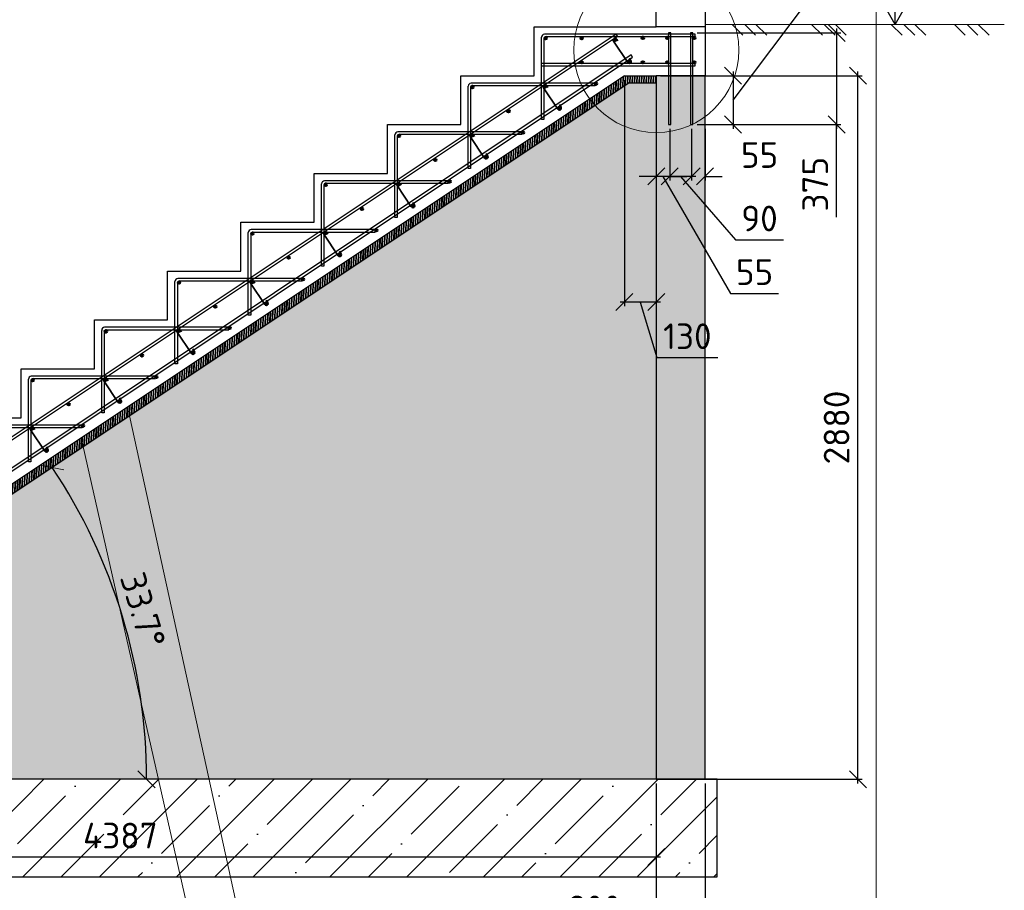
# Model space of a CAD drawing. Header units: millimetres. Extents: x 125896 to 2572636, y -120305 to 130347.
# Tile 263 of 320: x 409405 to 417465, y 54781 to 61908. Entities that reach past the tile are written whole.
import ezdxf

# ---------------------------------------------------------------- set-up
doc = ezdxf.new("R2010")
doc.units = ezdxf.units.MM
doc.linetypes.add('CENTER', pattern=[2, 1.25, -0.25, 0.25, -0.25])
doc.linetypes.add('CENTER2', pattern=[28.575, 19.05, -3.175, 3.175, -3.175])
for name, color, linetype, lineweight in [('Арматура', 152, 'Continuous', 40), ('ОСИ', 7, 'CENTER', 15), ('Основная 0.35', 200, 'Continuous', 35), ('Столовая Двери и окна', 7, 'Continuous', 15)]:
    doc.layers.add(name, color=color, linetype=linetype, lineweight=lineweight)
doc.layers.add('ФВ-2', color=7, linetype='Continuous')
doc.styles.get("Standard").update_dxf_attribs({"font": 'isocpeur.ttf'})
doc.dimstyles.new('Осевые', dxfattribs={"dimscale": 0.7, "dimtxt": 450, "dimasz": 400, "dimexe": 100, "dimexo": 100, "dimgap": 100, "dimtad": 1, "dimdec": 0, "dimzin": 0, "dimdsep": 46, "dimtxsty": 'Standard', "dimblk": 'OBLIQUE', "dimcen": 9, "dimdle": 100, "dimazin": 0, "dimtm": 1e-09, "dimtfac": 1, "dimtdec": 0, "dimtofl": 0, "dimtmove": 0, "dimatfit": 3, "dimfxl": 1, "dimtolj": 1, "dimtzin": 0, "dimarcsym": 0})

# ---------------------------------------------------------------- blocks, each defined once
blk = doc.blocks.new('_OBLIQUE')
at = {"color": 0, "linetype": 'ByBlock'}
blk.add_line((-0.5, -0.5), (0.5, 0.5), dxfattribs=at)
blk = doc.blocks.new('*D777')
at = {"layer": 'Defpoints', "color": 0, "linetype": 'ByBlock', "lineweight": 20, "ltscale": 13, "transparency": 16777216}
for p in [(398015.9, 55689.8), (415015.9, 55689.8), (415015.9, 54090.9)]:
    blk.add_point(p, dxfattribs=at)
at = {"layer": 'ОСИ', "color": 0, "linetype": 'ByBlock', "lineweight": -2, "ltscale": 13, "transparency": 16777216}
for p, q in [((398015.9, 55654.8), (398015.9, 54055.9)), ((415015.9, 55654.8), (415015.9, 54055.9)), ((397980.9, 54090.9), (415050.9, 54090.9))]:
    blk.add_line(p, q, dxfattribs=at)
at = {"layer": 'ОСИ', "color": 0, "linetype": 'ByBlock', "lineweight": -2, "ltscale": 13, "transparency": 16777216, "xscale": 140, "yscale": 140, "zscale": 140, "rotation": 180}
blk.add_blockref('_OBLIQUE', (398015.9, 54090.9), dxfattribs=at)
at = {"layer": 'ОСИ', "color": 0, "linetype": 'ByBlock', "lineweight": -2, "ltscale": 13, "transparency": 16777216, "xscale": 140, "yscale": 140, "zscale": 140}
blk.add_blockref('_OBLIQUE', (415015.9, 54090.9), dxfattribs=at)
at = {"layer": 'ОСИ', "color": 0, "linetype": 'ByBlock', "ltscale": 13, "transparency": 16777216, "insert": (406515.9, 54265.9), "char_height": 210, "attachment_point": 5}
blk.add_mtext('\\A1;8500', dxfattribs=at)
blk = doc.blocks.new('*D778')
at = {"layer": 'Defpoints', "color": 0, "linetype": 'ByBlock', "lineweight": 20, "ltscale": 13, "transparency": 16777216}
for p in [(414615.9, 55689.8), (415015.9, 55689.8), (414615.9, 54457.7)]:
    blk.add_point(p, dxfattribs=at)
at = {"layer": 'ОСИ', "color": 0, "linetype": 'ByBlock', "lineweight": -2, "ltscale": 13, "transparency": 16777216}
for p, q in [((414615.9, 55654.8), (414615.9, 54422.7)), ((415015.9, 55654.8), (415015.9, 54422.7)), ((413842.2, 54457.7), (414615.9, 54457.7)), ((415050.9, 54457.7), (414580.9, 54457.7))]:
    blk.add_line(p, q, dxfattribs=at)
at = {"layer": 'ОСИ', "color": 0, "linetype": 'ByBlock', "lineweight": -2, "ltscale": 13, "transparency": 16777216, "xscale": 140, "yscale": 140, "zscale": 140, "rotation": 180}
blk.add_blockref('_OBLIQUE', (414615.9, 54457.7), dxfattribs=at)
at = {"layer": 'ОСИ', "color": 0, "linetype": 'ByBlock', "lineweight": -2, "ltscale": 13, "transparency": 16777216, "xscale": 140, "yscale": 140, "zscale": 140}
blk.add_blockref('_OBLIQUE', (415015.9, 54457.7), dxfattribs=at)
at = {"layer": 'ОСИ', "color": 0, "linetype": 'ByBlock', "ltscale": 13, "transparency": 16777216, "insert": (414111.7, 54632.7), "char_height": 210, "attachment_point": 5}
blk.add_mtext('\\A1;200', dxfattribs=at)
blk = doc.blocks.new('*D782')
at = {"layer": 'Defpoints', "color": 0, "linetype": 'ByBlock', "lineweight": 20, "ltscale": 13, "transparency": 16777216}
for p in [(414725.9, 61049.8), (414905.4, 61049.8), (414725.9, 60625.4)]:
    blk.add_point(p, dxfattribs=at)
at = {"layer": 'ОСИ', "color": 0, "linetype": 'ByBlock', "lineweight": -2, "ltscale": 13, "transparency": 16777216}
for p, q in [((414725.9, 61014.8), (414725.9, 60590.4)), ((414905.4, 61014.8), (414905.4, 60590.4)), ((414940.4, 60625.4), (414690.9, 60625.4)), ((414815.6, 60625.4), (415265.2, 60105.6)), ((415265.2, 60105.6), (415657.2, 60105.6))]:
    blk.add_line(p, q, dxfattribs=at)
at = {"layer": 'ОСИ', "color": 0, "linetype": 'ByBlock', "lineweight": -2, "ltscale": 13, "transparency": 16777216, "xscale": 140, "yscale": 140, "zscale": 140, "rotation": 180}
blk.add_blockref('_OBLIQUE', (414725.9, 60625.4), dxfattribs=at)
at = {"layer": 'ОСИ', "color": 0, "linetype": 'ByBlock', "lineweight": -2, "ltscale": 13, "transparency": 16777216, "xscale": 140, "yscale": 140, "zscale": 140}
blk.add_blockref('_OBLIQUE', (414905.4, 60625.4), dxfattribs=at)
at = {"layer": 'ОСИ', "color": 0, "linetype": 'ByBlock', "ltscale": 13, "transparency": 16777216, "insert": (415461.2, 60280.6), "char_height": 210, "attachment_point": 5}
blk.add_mtext('\\A1;90', dxfattribs=at)
blk = doc.blocks.new('*D772')
at = {"layer": 'Defpoints', "color": 0, "linetype": 'ByBlock', "lineweight": 20, "ltscale": 13, "transparency": 16777216}
for p in [(414905.4, 61049.8), (415015.9, 61049.8), (415015.9, 60625.4)]:
    blk.add_point(p, dxfattribs=at)
at = {"layer": 'ОСИ', "color": 0, "linetype": 'ByBlock', "lineweight": -2, "ltscale": 13, "transparency": 16777216}
for p, q in [((414905.4, 61014.8), (414905.4, 60590.4)), ((415015.9, 61014.8), (415015.9, 60590.4)), ((414905.4, 60625.4), (414765.4, 60625.4)), ((415015.9, 60625.4), (415155.9, 60625.4))]:
    blk.add_line(p, q, dxfattribs=at)
at = {"layer": 'ОСИ', "color": 0, "linetype": 'ByBlock', "lineweight": -2, "ltscale": 13, "transparency": 16777216, "xscale": 140, "yscale": 140, "zscale": 140}
blk.add_blockref('_OBLIQUE', (414905.4, 60625.4), dxfattribs=at)
at = {"layer": 'ОСИ', "color": 0, "linetype": 'ByBlock', "lineweight": -2, "ltscale": 13, "transparency": 16777216, "xscale": 140, "yscale": 140, "zscale": 140, "rotation": 180}
blk.add_blockref('_OBLIQUE', (415015.9, 60625.4), dxfattribs=at)
at = {"layer": 'ОСИ', "color": 0, "linetype": 'ByBlock', "ltscale": 13, "transparency": 16777216, "insert": (415461.6, 60800.4), "char_height": 210, "attachment_point": 5}
blk.add_mtext('\\A1;55', dxfattribs=at)
blk = doc.blocks.new('*D773')
at = {"layer": 'Defpoints', "color": 0, "linetype": 'ByBlock', "lineweight": 20, "ltscale": 13, "transparency": 16777216}
for p in [(414615.9, 61299.8), (414725.9, 61049.8), (414615.9, 60625.4)]:
    blk.add_point(p, dxfattribs=at)
at = {"layer": 'ОСИ', "color": 0, "linetype": 'ByBlock', "lineweight": -2, "ltscale": 13, "transparency": 16777216}
for p, q in [((414615.9, 61264.8), (414615.9, 60590.4)), ((414725.9, 61014.8), (414725.9, 60590.4)), ((414615.9, 60625.4), (414475.9, 60625.4)), ((414725.9, 60625.4), (414615.9, 60625.4)), ((414670.9, 60625.4), (415224.8, 59666.8)), ((414725.9, 60625.4), (414865.9, 60625.4)), ((415224.8, 59666.8), (415616.8, 59666.8))]:
    blk.add_line(p, q, dxfattribs=at)
at = {"layer": 'ОСИ', "color": 0, "linetype": 'ByBlock', "lineweight": -2, "ltscale": 13, "transparency": 16777216, "xscale": 140, "yscale": 140, "zscale": 140}
blk.add_blockref('_OBLIQUE', (414615.9, 60625.4), dxfattribs=at)
at = {"layer": 'ОСИ', "color": 0, "linetype": 'ByBlock', "lineweight": -2, "ltscale": 13, "transparency": 16777216, "xscale": 140, "yscale": 140, "zscale": 140, "rotation": 180}
blk.add_blockref('_OBLIQUE', (414725.9, 60625.4), dxfattribs=at)
at = {"layer": 'ОСИ', "color": 0, "linetype": 'ByBlock', "ltscale": 13, "transparency": 16777216, "insert": (415420.8, 59841.8), "char_height": 210, "attachment_point": 5}
blk.add_mtext('\\A1;55', dxfattribs=at)
blk = doc.blocks.new('*D783')
at = {"layer": 'Defpoints', "color": 0, "linetype": 'ByBlock', "lineweight": 20, "ltscale": 13, "transparency": 16777216}
for p in [(405841.1, 55689.8, -360), (414615.9, 55689.8, -360), (414615.9, 55053.6)]:
    blk.add_point(p, dxfattribs=at)
at = {"layer": 'ОСИ', "color": 0, "linetype": 'ByBlock', "lineweight": -2, "ltscale": 13, "transparency": 16777216}
for p, q in [((405841.1, 55654.8), (405841.1, 55018.6)), ((414615.9, 55654.8), (414615.9, 55018.6)), ((405806.1, 55053.6), (414650.9, 55053.6))]:
    blk.add_line(p, q, dxfattribs=at)
at = {"layer": 'ОСИ', "color": 0, "linetype": 'ByBlock', "lineweight": -2, "ltscale": 13, "transparency": 16777216, "xscale": 140, "yscale": 140, "zscale": 140, "rotation": 180}
blk.add_blockref('_OBLIQUE', (405841.1, 55053.6), dxfattribs=at)
at = {"layer": 'ОСИ', "color": 0, "linetype": 'ByBlock', "lineweight": -2, "ltscale": 13, "transparency": 16777216, "xscale": 140, "yscale": 140, "zscale": 140}
blk.add_blockref('_OBLIQUE', (414615.9, 55053.6), dxfattribs=at)
at = {"layer": 'ОСИ', "color": 0, "linetype": 'ByBlock', "ltscale": 13, "transparency": 16777216, "insert": (410228.5, 55228.6), "char_height": 210, "attachment_point": 5}
blk.add_mtext('\\A1;4387', dxfattribs=at)
blk = doc.blocks.new('*D771')
at = {"layer": 'Defpoints', "color": 0, "linetype": 'ByBlock', "lineweight": 20, "ltscale": 13, "transparency": 16777216}
for p in [(414615.9, 61449.8), (416267.2, 61449.8), (414615.9, 55689.2)]:
    blk.add_point(p, dxfattribs=at)
at = {"layer": 'ОСИ', "color": 0, "linetype": 'ByBlock', "lineweight": -2, "ltscale": 13, "transparency": 16777216}
for p, q in [((414650.9, 61449.8), (416302.2, 61449.8)), ((416267.2, 55654.2), (416267.2, 61484.8)), ((414650.9, 55689.2), (416302.2, 55689.2))]:
    blk.add_line(p, q, dxfattribs=at)
at = {"layer": 'ОСИ', "color": 0, "linetype": 'ByBlock', "lineweight": -2, "ltscale": 13, "transparency": 16777216, "xscale": 140, "yscale": 140, "zscale": 140}
for p, rotation in [((416267.2, 61449.8), 90), ((416267.2, 55689.2), 270)]:
    blk.add_blockref('_OBLIQUE', p, dxfattribs=dict(at, rotation=rotation))
at = {"layer": 'ОСИ', "color": 0, "linetype": 'ByBlock', "ltscale": 13, "transparency": 16777216, "insert": (416092.2, 58569.5), "char_height": 210, "attachment_point": 5, "rotation": 90}
blk.add_mtext('\\A1;2880', dxfattribs=at)
blk = doc.blocks.new('*D784')
at = {"layer": 'Defpoints', "color": 0, "linetype": 'ByBlock', "lineweight": 20, "ltscale": 13, "transparency": 16777216}
for p in [(414354.9, 61449.2, -468), (414615.9, 61449.8), (414354.9, 59596.6)]:
    blk.add_point(p, dxfattribs=at)
at = {"layer": 'ОСИ', "color": 0, "linetype": 'ByBlock', "lineweight": -2, "ltscale": 13, "transparency": 16777216}
for p, q in [((414354.9, 61414.2), (414354.9, 59561.6)), ((414615.9, 61414.8), (414615.9, 59561.6)), ((414650.9, 59596.6), (414319.9, 59596.6)), ((414485.4, 59596.6), (414621.9, 59141.6)), ((414621.9, 59141.6), (415118.9, 59141.6))]:
    blk.add_line(p, q, dxfattribs=at)
at = {"layer": 'ОСИ', "color": 0, "linetype": 'ByBlock', "lineweight": -2, "ltscale": 13, "transparency": 16777216, "xscale": 140, "yscale": 140, "zscale": 140, "rotation": 180}
blk.add_blockref('_OBLIQUE', (414354.9, 59596.6), dxfattribs=at)
at = {"layer": 'ОСИ', "color": 0, "linetype": 'ByBlock', "lineweight": -2, "ltscale": 13, "transparency": 16777216, "xscale": 140, "yscale": 140, "zscale": 140}
blk.add_blockref('_OBLIQUE', (414615.9, 59596.6), dxfattribs=at)
at = {"layer": 'ОСИ', "color": 0, "linetype": 'ByBlock', "ltscale": 13, "transparency": 16777216, "insert": (414870.4, 59316.6), "char_height": 210, "attachment_point": 5}
blk.add_mtext('\\A1;130', dxfattribs=at)
blk = doc.blocks.new('*D785')
at = {"layer": 'Defpoints', "color": 0, "linetype": 'ByBlock', "lineweight": 20, "ltscale": 13, "transparency": 16777216}
for p in [(414394.4, 61392, -360), (410355.1, 56586.1), (405715.9, 55689.8, -360), (405841.1, 55689.8, -360), (414615.9, 55689.8, -360)]:
    blk.add_point(p, dxfattribs=at)
at = {"layer": 'ОСИ', "color": 0, "linetype": 'ByBlock', "lineweight": -2, "ltscale": 13, "transparency": 16777216}
blk.add_arc((405841.1, 55689.8), 4602.1, 0, 33.69007, dxfattribs=at)
at = {"layer": 'ОСИ', "color": 0, "linetype": 'ByBlock', "lineweight": -2, "ltscale": 13, "transparency": 16777216, "xscale": 140, "yscale": 140, "zscale": 140}
for p, rotation in [((409670.3, 58242.6), 123.6900675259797), ((410443.2, 55689.8), 270.0000000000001)]:
    blk.add_blockref('_OBLIQUE', p, dxfattribs=dict(at, rotation=rotation))
at = {"layer": 'ОСИ', "color": 0, "linetype": 'ByBlock', "ltscale": 13, "transparency": 16777216, "insert": (410413.3, 57074.2), "char_height": 210, "attachment_point": 5, "rotation": 286.84503}
blk.add_mtext('\\A1;33.7°', dxfattribs=at)
blk = doc.blocks.new('*D786')
at = {"layer": 'Defpoints', "color": 0, "linetype": 'ByBlock', "lineweight": 20, "ltscale": 13, "transparency": 16777216}
for p in [(414915.4, 61799.8), (414915.4, 61049.8), (416092.3, 61049.8)]:
    blk.add_point(p, dxfattribs=at)
at = {"layer": 'ОСИ', "color": 0, "linetype": 'ByBlock', "lineweight": -2, "ltscale": 13, "transparency": 16777216}
for p, q in [((416092.3, 61834.8), (416092.3, 61014.8)), ((414950.4, 61799.8), (416127.3, 61799.8)), ((414950.4, 61049.8), (416127.3, 61049.8)), ((416092.3, 60292.2), (416092.3, 61049.8))]:
    blk.add_line(p, q, dxfattribs=at)
at = {"layer": 'ОСИ', "color": 0, "linetype": 'ByBlock', "lineweight": -2, "ltscale": 13, "transparency": 16777216, "xscale": 140, "yscale": 140, "zscale": 140}
for p, rotation in [((416092.3, 61799.8), 90), ((416092.3, 61049.8), 270)]:
    blk.add_blockref('_OBLIQUE', p, dxfattribs=dict(at, rotation=rotation))
at = {"layer": 'ОСИ', "color": 0, "linetype": 'ByBlock', "ltscale": 13, "transparency": 16777216, "insert": (415917.3, 60561.7), "char_height": 210, "attachment_point": 5, "rotation": 90}
blk.add_mtext('\\A1;375', dxfattribs=at)
blk = doc.blocks.new('*D787')
at = {"layer": 'Defpoints', "color": 0, "linetype": 'ByBlock', "lineweight": 20, "ltscale": 13, "transparency": 16777216}
for p in [(415015.9, 61449.8), (415015.9, 61049.8), (415244.5, 61049.8)]:
    blk.add_point(p, dxfattribs=at)
at = {"layer": 'ОСИ', "color": 0, "linetype": 'ByBlock', "lineweight": -2, "ltscale": 13, "transparency": 16777216}
for p, q in [((416065.7, 62338.8), (416065.7, 62877.8)), ((415244.5, 61249.8), (416065.7, 62338.8)), ((415050.9, 61449.8), (415279.5, 61449.8)), ((415244.5, 61484.8), (415244.5, 61014.8)), ((415050.9, 61049.8), (415279.5, 61049.8))]:
    blk.add_line(p, q, dxfattribs=at)
at = {"layer": 'ОСИ', "color": 0, "linetype": 'ByBlock', "lineweight": -2, "ltscale": 13, "transparency": 16777216, "xscale": 140, "yscale": 140, "zscale": 140}
for p, rotation in [((415244.5, 61449.8), 90), ((415244.5, 61049.8), 270)]:
    blk.add_blockref('_OBLIQUE', p, dxfattribs=dict(at, rotation=rotation))
at = {"layer": 'ОСИ', "color": 0, "linetype": 'ByBlock', "ltscale": 13, "transparency": 16777216, "insert": (415890.7, 62608.3), "char_height": 210, "attachment_point": 5, "rotation": 90}
blk.add_mtext('\\A1;200', dxfattribs=at)
blk = doc.blocks.new('*D770')
at = {"layer": 'Defpoints', "color": 0, "linetype": 'ByBlock', "lineweight": 20, "ltscale": 13, "transparency": 16777216}
for p in [(415015.9, 55689.8), (409615.9, 54090.9), (415015.9, 53373.8)]:
    blk.add_point(p, dxfattribs=at)
at = {"layer": 'ОСИ', "color": 0, "linetype": 'ByBlock', "lineweight": -2, "ltscale": 13, "transparency": 16777216}
for p, q in [((415015.9, 55654.8), (415015.9, 53338.8)), ((409615.9, 54055.9), (409615.9, 53338.8)), ((409580.9, 53373.8), (415050.9, 53373.8))]:
    blk.add_line(p, q, dxfattribs=at)
at = {"layer": 'ОСИ', "color": 0, "linetype": 'ByBlock', "lineweight": -2, "ltscale": 13, "transparency": 16777216, "xscale": 140, "yscale": 140, "zscale": 140, "rotation": 180}
blk.add_blockref('_OBLIQUE', (409615.9, 53373.8), dxfattribs=at)
at = {"layer": 'ОСИ', "color": 0, "linetype": 'ByBlock', "lineweight": -2, "ltscale": 13, "transparency": 16777216, "xscale": 140, "yscale": 140, "zscale": 140}
blk.add_blockref('_OBLIQUE', (415015.9, 53373.8), dxfattribs=at)
at = {"layer": 'ОСИ', "color": 0, "linetype": 'ByBlock', "ltscale": 13, "transparency": 16777216, "insert": (410310.1, 53548.8), "char_height": 210, "attachment_point": 5}
blk.add_mtext('\\A1;2700', dxfattribs=at)

msp = doc.modelspace()

# ---------------------------------------------------------------- hatches: boundary and pattern name
at = {"layer": 'Арматура'}
h = msp.add_hatch(color=256, dxfattribs=at)
edge = h.paths.add_edge_path()
edge.add_arc((413709.9, 61755.8), 10, 0, 360)
h = msp.add_hatch(color=256, dxfattribs=at)
edge = h.paths.add_edge_path()
edge.add_arc((414006.3, 61755.8), 10, 0, 360)
h = msp.add_hatch(color=256, dxfattribs=at)
edge = h.paths.add_edge_path()
edge.add_arc((414279.1, 61741.2), 10, 0, 360)
h = msp.add_hatch(color=256, dxfattribs=at)
edge = h.paths.add_edge_path()
edge.add_arc((414506.3, 61759.4), 10, 0, 360)
h = msp.add_hatch(color=256, dxfattribs=at)
edge = h.paths.add_edge_path()
edge.add_arc((414706.3, 61759.4), 10, 0, 360)
h = msp.add_hatch(color=256, dxfattribs=at)
edge = h.paths.add_edge_path()
edge.add_arc((414926.3, 61759.4), 10, 0, 360)
h = msp.add_hatch(color=256, dxfattribs=at)
edge = h.paths.add_edge_path()
edge.add_arc((414006.3, 61559.4), 10, 0, 360)
h = msp.add_hatch(color=256, dxfattribs=at)
edge = h.paths.add_edge_path()
edge.add_arc((414396.3, 61565.3), 10, 0, 360)
h = msp.add_hatch(color=256, dxfattribs=at)
edge = h.paths.add_edge_path()
edge.add_arc((414506.3, 61559.4), 10, 0, 360)
h = msp.add_hatch(color=256, dxfattribs=at)
edge = h.paths.add_edge_path()
edge.add_arc((414706.3, 61559.4), 10, 0, 360)
h = msp.add_hatch(color=256, dxfattribs=at)
edge = h.paths.add_edge_path()
edge.add_arc((414926.3, 61559.4), 10, 0, 360)
h = msp.add_hatch(color=256, dxfattribs=at)
edge = h.paths.add_edge_path()
edge.add_arc((413109.9, 61355.8), 10, 0, 360)
h = msp.add_hatch(color=256, dxfattribs=at)
edge = h.paths.add_edge_path()
edge.add_arc((413706.3, 61359.4), 10, 0, 360)
h = msp.add_hatch(color=256, dxfattribs=at)
edge = h.paths.add_edge_path()
edge.add_arc((414123.6, 61383.5), 10, 0, 360)
h = msp.add_hatch(color=256, dxfattribs=at)
edge = h.paths.add_edge_path()
edge.add_arc((413823.6, 61183.5), 10, 0, 360)
h = msp.add_hatch(color=256, dxfattribs=at)
edge = h.paths.add_edge_path()
edge.add_arc((413406.3, 61159.4), 10, 0, 360)
h = msp.add_hatch(color=256, dxfattribs=at)
edge = h.paths.add_edge_path()
edge.add_arc((412509.9, 60955.8), 10, 0, 360)
h = msp.add_hatch(color=256, dxfattribs=at)
edge = h.paths.add_edge_path()
edge.add_arc((413106.3, 60959.4), 10, 0, 360)
h = msp.add_hatch(color=256, dxfattribs=at)
edge = h.paths.add_edge_path()
edge.add_arc((413523.6, 60983.5), 10, 0, 360)
h = msp.add_hatch(color=256, dxfattribs=at)
edge = h.paths.add_edge_path()
edge.add_arc((413223.6, 60783.5), 10, 0, 360)
h = msp.add_hatch(color=256, dxfattribs=at)
edge = h.paths.add_edge_path()
edge.add_arc((412806.3, 60759.4), 10, 0, 360)
h = msp.add_hatch(color=256, dxfattribs=at)
edge = h.paths.add_edge_path()
edge.add_arc((411909.9, 60555.8), 10, 0, 360)
h = msp.add_hatch(color=256, dxfattribs=at)
edge = h.paths.add_edge_path()
edge.add_arc((412506.3, 60559.4), 10, 0, 360)
h = msp.add_hatch(color=256, dxfattribs=at)
edge = h.paths.add_edge_path()
edge.add_arc((412923.6, 60583.5), 10, 0, 360)
h = msp.add_hatch(color=256, dxfattribs=at)
edge = h.paths.add_edge_path()
edge.add_arc((412623.6, 60383.5), 10, 0, 360)
h = msp.add_hatch(color=256, dxfattribs=at)
edge = h.paths.add_edge_path()
edge.add_arc((412206.3, 60359.4), 10, 0, 360)
h = msp.add_hatch(color=256, dxfattribs=at)
edge = h.paths.add_edge_path()
edge.add_arc((411309.9, 60155.8), 10, 0, 360)
h = msp.add_hatch(color=256, dxfattribs=at)
edge = h.paths.add_edge_path()
edge.add_arc((411906.3, 60159.4), 10, 0, 360)
h = msp.add_hatch(color=256, dxfattribs=at)
edge = h.paths.add_edge_path()
edge.add_arc((412323.6, 60183.5), 10, 0, 360)
h = msp.add_hatch(color=256, dxfattribs=at)
edge = h.paths.add_edge_path()
edge.add_arc((412023.6, 59983.5), 10, 0, 360)
h = msp.add_hatch(color=256, dxfattribs=at)
edge = h.paths.add_edge_path()
edge.add_arc((411606.3, 59959.4), 10, 0, 360)
h = msp.add_hatch(color=256, dxfattribs=at)
edge = h.paths.add_edge_path()
edge.add_arc((410709.9, 59755.8), 10, 0, 360)
h = msp.add_hatch(color=256, dxfattribs=at)
edge = h.paths.add_edge_path()
edge.add_arc((411306.3, 59759.4), 10, 0, 360)
h = msp.add_hatch(color=256, dxfattribs=at)
edge = h.paths.add_edge_path()
edge.add_arc((411723.6, 59783.5), 10, 0, 360)
h = msp.add_hatch(color=256, dxfattribs=at)
edge = h.paths.add_edge_path()
edge.add_arc((411006.3, 59559.4), 10, 0, 360)
h = msp.add_hatch(color=256, dxfattribs=at)
edge = h.paths.add_edge_path()
edge.add_arc((411423.6, 59583.5), 10, 0, 360)
h = msp.add_hatch(color=256, dxfattribs=at)
edge = h.paths.add_edge_path()
edge.add_arc((410109.9, 59355.8), 10, 0, 360)
h = msp.add_hatch(color=256, dxfattribs=at)
edge = h.paths.add_edge_path()
edge.add_arc((410706.3, 59359.4), 10, 0, 360)
h = msp.add_hatch(color=256, dxfattribs=at)
edge = h.paths.add_edge_path()
edge.add_arc((411123.6, 59383.5), 10, 0, 360)
h = msp.add_hatch(color=256, dxfattribs=at)
edge = h.paths.add_edge_path()
edge.add_arc((410406.3, 59159.4), 10, 0, 360)
h = msp.add_hatch(color=256, dxfattribs=at)
edge = h.paths.add_edge_path()
edge.add_arc((410823.6, 59183.5), 10, 0, 360)
h = msp.add_hatch(color=256, dxfattribs=at)
edge = h.paths.add_edge_path()
edge.add_arc((409509.9, 58955.8), 10, 0, 360)
h = msp.add_hatch(color=256, dxfattribs=at)
edge = h.paths.add_edge_path()
edge.add_arc((410106.3, 58959.4), 10, 0, 360)
h = msp.add_hatch(color=256, dxfattribs=at)
edge = h.paths.add_edge_path()
edge.add_arc((410523.6, 58983.5), 10, 0, 360)
h = msp.add_hatch(color=256, dxfattribs=at)
edge = h.paths.add_edge_path()
edge.add_arc((409806.3, 58759.4), 10, 0, 360)
h = msp.add_hatch(color=256, dxfattribs=at)
edge = h.paths.add_edge_path()
edge.add_arc((410223.6, 58783.5), 10, 0, 360)
h = msp.add_hatch(color=256, dxfattribs=at)
edge = h.paths.add_edge_path()
edge.add_arc((409506.3, 58559.4), 10, 0, 360)
h = msp.add_hatch(color=256, dxfattribs=at)
edge = h.paths.add_edge_path()
edge.add_arc((409923.6, 58583.5), 10, 0, 360)
h = msp.add_hatch(color=256, dxfattribs=at)
edge = h.paths.add_edge_path()
edge.add_arc((409623.6, 58383.5), 10, 0, 360)
at = {"layer": 'Столовая Двери и окна', "lineweight": 25, "transparency": 33554648}
h = msp.add_hatch(dxfattribs=at)
h.set_pattern_fill('ANSI35', color=256, scale=20, angle=90)
h.paths.add_polyline_path([(398415.9, 62089.8), (398015.9, 62089.8), (398015.9, 55689.8), (398415.9, 55689.8)])
h.paths.add_polyline_path([(415015.9, 61449.8), (414615.9, 61449.8), (414615.9, 55689.8), (415015.9, 55689.8)])
at = {"layer": 'Столовая Двери и окна', "lineweight": 25, "true_color": 0xc7c8ca, "transparency": 33554648}
h = msp.add_hatch(dxfattribs=at)
h.set_pattern_fill('ANSI35', color=9, scale=70)
h.paths.add_polyline_path([(397915.9, 54889.8), (415115.9, 54889.8), (415115.9, 55689.8), (397915.9, 55689.8)])
at = {"layer": 'ФВ-2', "lineweight": 20, "true_color": 0x000000}
h = msp.add_hatch(dxfattribs=at)
h.set_pattern_fill('ANSI32', color=18, scale=2, angle=43)
h.set_pattern_definition([(88, (20931.84, -51476.895), (-19.03839525, 0.6648354), []), (88, (20938.408, -51470.77), (-19.03839525, 0.6648354), [])])
h.paths.add_polyline_path([(414615.9, 61392), (414615.9, 61449.8), (414355.9, 61449.8), (405715.9, 55689.8), (405841.1, 55689.8), (414394.4, 61392)])
h = msp.add_hatch(dxfattribs=at)
h.set_pattern_fill('AR-CONC', color=18, scale=2)
h.set_pattern_definition([(50, (19319.1, -51476.9), (364.36934, -31.87817), [38.1, -419.1]), (355, (19319.1, -51476.9), (-70.48684, 382.1137), [30.48, -335.28117]), (100.45144, (19349.45, -51479.55), (293.8825, 350.2355), [32.38002, -356.1805]), (46.1842, (19319.1, -51375.3), (542.1581, -84.08466), [57.15, -628.65]), (96.63556, (19364.27, -51382.3), (474.8083, 494.85225), [48.57005, -534.2712]), (351.18415, (19319.1, -51375.3), (474.8083, 494.85225), [45.7199, -502.9195]), (21, (19369.9, -51400.7), (303.22878, -204.5304), [38.1, -419.1]), (326, (19369.9, -51400.7), (123.60406, 368.37593), [30.48, -335.28]), (71.451445, (19395.15, -51417.74), (426.83284, 163.84554), [32.38002, -356.17988]), (37.5, (19319.09, -51476.9), (6.177207, 169.110078), [0, -331.216, 0, -340.36, 0, -336.55]), (7.5, (19319.09, -51476.9), (133.639325, 200.36115), [0, -194.056, 0, -323.596, 0, -128.27]), (327.5, (19205.8, -51476.9), (271.18119, -11.45749), [0, -127, 0, -396.24, 0, -525.78]), (317.5, (19155, -51476.9), (296.25836, 50.85298), [0, -165.1, 0, -263.144, 0, -373.38])])
edge = h.paths.add_edge_path()
edge.add_line((405841.1, 55689.8), (414394.4, 61392))
edge.add_line((414394.4, 61392), (414615.9, 61392))
edge.add_line((414615.9, 61392), (414615.9, 55689.8))
edge.add_line((414615.9, 55689.8), (405715.9, 55689.8))

# ---------------------------------------------------------------- linework, layer by layer
at = {"layer": 'Арматура'}
for centre in [(413709.9, 61755.8, 360), (414006.3, 61755.8, 360), (414279.1, 61741.2, 360), (414506.3, 61759.4, 360), (414706.3, 61759.4, 360), (414926.3, 61759.4, 360), (414006.3, 61559.4, 360), (414396.3, 61565.3, 398.4), (414506.3, 61559.4, 360), (414706.3, 61559.4, 360), (414926.3, 61559.4, 360), (413109.9, 61355.8, 360), (413706.3, 61359.4, 360), (414123.6, 61383.5, 398.4), (413823.6, 61183.5, 398.4), (413406.3, 61159.4, 360), (412509.9, 60955.8, 360), (413106.3, 60959.4, 360), (413523.6, 60983.5, 398.4), (413223.6, 60783.5, 398.4), (412806.3, 60759.4, 360), (411909.9, 60555.8, 360), (412506.3, 60559.4, 360), (412923.6, 60583.5, 398.4), (412623.6, 60383.5, 398.4), (412206.3, 60359.4, 360), (411309.9, 60155.8, 360), (411906.3, 60159.4, 360), (412323.6, 60183.5, 398.4), (412023.6, 59983.5, 398.4), (411606.3, 59959.4, 360), (410709.9, 59755.8, 360), (411306.3, 59759.4, 360), (411723.6, 59783.5, 398.4), (411006.3, 59559.4, 360), (411423.6, 59583.5, 398.4), (410109.9, 59355.8, 360), (410706.3, 59359.4, 360), (411123.6, 59383.5, 398.4), (410406.3, 59159.4, 360), (410823.6, 59183.5, 398.4), (409509.9, 58955.8, 360), (410106.3, 58959.4, 360), (410523.6, 58983.5, 398.4), (409806.3, 58759.4, 360), (410223.6, 58783.5, 398.4), (409506.3, 58559.4, 360), (409923.6, 58583.5, 398.4), (409623.6, 58383.5, 398.4)]:
    msp.add_circle(centre, 10, dxfattribs=at)
at = {"layer": 'ОСИ', "color": 16, "linetype": 'CENTER2', "lineweight": 15, "ltscale": 0.2, "transparency": 33554687}
msp.add_line((416415.9, 62583.8, 360), (416415.9, 52000.8, 360), dxfattribs=at)
at = {"layer": 'Основная 0.35'}
for p, q in [((414291.7, 61749.2, 360), (414301.2, 61734.2, 360)), ((414383.6, 61557.3, 398.4), (414266.4, 61733.2, 360)), ((414408.9, 61573.4, 398.4), (414395.6, 61594.4, 398.4)), ((413810.9, 61175.5, 398.4), (413693.7, 61351.3, 360)), ((413719, 61367.4, 360), (413728.5, 61352.4, 360)), ((413836.2, 61191.6, 398.4), (413822.9, 61212.6, 398.4)), ((413210.9, 60775.5, 398.4), (413093.7, 60951.3, 360)), ((413119, 60967.4, 360), (413128.5, 60952.4, 360)), ((413236.2, 60791.6, 398.4), (413222.9, 60812.6, 398.4)), ((412610.9, 60375.5, 398.4), (412493.7, 60551.3, 360)), ((412519, 60567.4, 360), (412528.5, 60552.4, 360)), ((412636.2, 60391.6, 398.4), (412622.9, 60412.6, 398.4)), ((412010.9, 59975.5, 398.4), (411893.7, 60151.3, 360)), ((411919, 60167.4, 360), (411928.5, 60152.4, 360)), ((412036.2, 59991.6, 398.4), (412022.9, 60012.6, 398.4)), ((411410.9, 59575.5, 398.4), (411293.7, 59751.3, 360)), ((411319, 59767.4, 360), (411328.5, 59752.4, 360)), ((411436.2, 59591.6, 398.4), (411422.9, 59612.6, 398.4)), ((410810.9, 59175.5, 398.4), (410693.7, 59351.3, 360)), ((410719, 59367.4, 360), (410728.5, 59352.4, 360)), ((410836.2, 59191.6, 398.4), (410822.9, 59212.6, 398.4)), ((410210.9, 58775.5, 398.4), (410093.7, 58951.3, 360)), ((410119, 58967.4, 360), (410128.5, 58952.4, 360)), ((410236.2, 58791.6, 398.4), (410222.9, 58812.6, 398.4)), ((409610.9, 58375.5, 398.4), (409493.7, 58551.3, 360)), ((409519, 58567.4, 360), (409528.5, 58552.4, 360)), ((409636.2, 58391.6, 398.4), (409622.9, 58412.6, 398.4))]:
    msp.add_line(p, q, dxfattribs=at)
for centre, start, end in [((414279.1, 61741.2, 360), 32.40892, 212.40892), ((414396.3, 61565.3, 398.4), 212.40892, 32.40892), ((413706.3, 61359.4, 360), 32.40892, 212.40892), ((413823.6, 61183.5, 398.4), 212.40892, 32.40892), ((413106.3, 60959.4, 360), 32.40892, 212.40892), ((413223.6, 60783.5, 398.4), 212.40892, 32.40892), ((412506.3, 60559.4, 360), 32.40892, 212.40892), ((412623.6, 60383.5, 398.4), 212.40892, 32.40892), ((411906.3, 60159.4, 360), 32.40892, 212.40892), ((412023.6, 59983.5, 398.4), 212.40892, 32.40892), ((411306.3, 59759.4, 360), 32.40892, 212.40892), ((411423.6, 59583.5, 398.4), 212.40892, 32.40892), ((410706.3, 59359.4, 360), 32.40892, 212.40892), ((410823.6, 59183.5, 398.4), 212.40892, 32.40892), ((410106.3, 58959.4, 360), 32.40892, 212.40892), ((410223.6, 58783.5, 398.4), 212.40892, 32.40892), ((409506.3, 58559.4, 360), 32.40892, 212.40892), ((409623.6, 58383.5, 398.4), 212.40892, 32.40892)]:
    msp.add_arc(centre, 15, start, end, dxfattribs=at)
at = {"layer": 'Столовая Двери и окна', "color": 18, "lineweight": 25, "true_color": 0x000000}
for q in [(416572.4, 62274.5, 360), (416484.7, 62020.7, 360), (416660.2, 62020.7, 360)]:
    msp.add_line((416572.4, 61869.8, 360), q, dxfattribs=at)
at = {"layer": 'Столовая Двери и окна', "color": 18, "lineweight": 20, "true_color": 0x000000}
for p, q in [((415015.9, 61869.8, 360), (417465.4, 61869.8, 360)), ((415236.9, 61869.8, 360), (415325.7, 61781.1, 360)), ((415340.5, 61869.8, 360), (415429.3, 61781.1, 360)), ((415431.4, 61869.8, 360), (415520.2, 61781.1, 360)), ((415888, 61869.8, 360), (415976.8, 61781.1, 360)), ((415991.6, 61869.8, 360), (416080.4, 61781.1, 360)), ((416082.6, 61869.8, 360), (416171.4, 61781.1, 360)), ((416539.2, 61869.8, 360), (416628, 61781.1, 360)), ((416642.8, 61869.8, 360), (416731.6, 61781.1, 360)), ((416733.7, 61869.8, 360), (416822.5, 61781.1, 360)), ((417056.7, 61869.8, 360), (417145.5, 61781.1, 360)), ((417160.3, 61869.8, 360), (417249.1, 61781.1, 360)), ((417251.3, 61869.8, 360), (417340.1, 61781.1, 360)), ((411391, 53698.5), (410304.6, 58665.5)), ((411159.3, 52963.8), (409907.9, 58484.6))]:
    msp.add_line(p, q, dxfattribs=at)
at = {"layer": 'Столовая Двери и окна', "color": 18, "lineweight": 30, "true_color": 0x000000}
for p, q in [((415015.9, 61849.8, 360), (415015.9, 61449.8, 360)), ((414355.9, 61449.8, -108), (405715.9, 55689.8)), ((414355.9, 61449.8, -108), (414615.9, 61449.8, 360)), ((414394.4, 61392, -295.5), (405841.1, 55689.8, -188.6)), ((414394.4, 61392, -295.5), (414615.9, 61392))]:
    msp.add_line(p, q, dxfattribs=at)
at = {"layer": 'Столовая Двери и окна', "color": 18, "lineweight": 30, "true_color": 0x000000, "elevation": 360}
for points in [[(415015.9, 61849.8), (414615.9, 61849.8), (414615.9, 62089.8), (415015.9, 62089.8)], [(415015.9, 61449.8), (414615.9, 61449.8), (414615.9, 55689.8), (415015.9, 55689.8)]]:
    msp.add_lwpolyline(points, close=True, dxfattribs=at)
msp.add_lwpolyline([(408815.9, 58649.8), (409415.9, 58649.8), (409415.9, 59049.8), (410015.9, 59049.8), (410015.9, 59449.8), (410615.9, 59449.8), (410615.9, 59849.8), (411215.9, 59849.8), (411215.9, 60249.8), (411815.9, 60249.8), (411815.9, 60649.8), (412415.9, 60649.8), (412415.9, 61049.8), (413015.9, 61049.8), (413015.9, 61449.8), (413615.9, 61449.8), (413615.9, 61849.8), (414215.9, 61849.8), (414215.9, 61849.8), (414615.9, 61849.8)], dxfattribs=at)
at = {"layer": 'Столовая Двери и окна', "color": 146, "lineweight": 30, "true_color": 0x105689, "elevation": -38.4}
msp.add_lwpolyline([(414297.7, 61773.2), (414286.6, 61789.9), (405263.9, 55774.7), (405275, 55758.1)], close=True, dxfattribs=at)
at = {"layer": 'Столовая Двери и окна', "color": 146, "lineweight": 30, "true_color": 0x105689, "elevation": 360}
for points in [[(413695.9, 61753.1), (413695.9, 61089.8), (413675.9, 61089.8), (413675.9, 61764.9)], [(413713.7, 61769.8), (414935.9, 61769.8), (414935.9, 61789.8), (413699.9, 61789.8), (413699.9, 61789.8), (413699.9, 61789.8)], [(413675.9, 61529.4), (414934.9, 61529.4), (414934.9, 61549.4), (413675.9, 61549.4), (413675.9, 61549.4), (413675.9, 61549.4)], [(413095.9, 61353.1), (413095.9, 60689.8), (413075.9, 60689.8), (413075.9, 61364.9)], [(413113.7, 61369.8), (414115.9, 61369.8), (414115.9, 61389.8), (413099.9, 61389.8), (413099.9, 61389.8), (413099.9, 61389.8)], [(412495.9, 60953.1), (412495.9, 60289.8), (412475.9, 60289.8), (412475.9, 60964.9)], [(412513.7, 60969.8), (413515.9, 60969.8), (413515.9, 60989.8), (412499.9, 60989.8), (412499.9, 60989.8), (412499.9, 60989.8)], [(411895.9, 60553.1), (411895.9, 59889.8), (411875.9, 59889.8), (411875.9, 60564.9)], [(411913.7, 60569.8), (412915.9, 60569.8), (412915.9, 60589.8), (411899.9, 60589.8), (411899.9, 60589.8), (411899.9, 60589.8)], [(411295.9, 60153.1), (411295.9, 59489.8), (411275.9, 59489.8), (411275.9, 60164.9)], [(411313.7, 60169.8), (412315.9, 60169.8), (412315.9, 60189.8), (411299.9, 60189.8), (411299.9, 60189.8), (411299.9, 60189.8)], [(410695.9, 59753.1), (410695.9, 59089.8), (410675.9, 59089.8), (410675.9, 59764.9)], [(410713.7, 59769.8), (411715.9, 59769.8), (411715.9, 59789.8), (410699.9, 59789.8), (410699.9, 59789.8), (410699.9, 59789.8)], [(410095.9, 59353.1), (410095.9, 58689.8), (410075.9, 58689.8), (410075.9, 59364.9)], [(410113.7, 59369.8), (411115.9, 59369.8), (411115.9, 59389.8), (410099.9, 59389.8), (410099.9, 59389.8), (410099.9, 59389.8)], [(409495.9, 58953.1), (409495.9, 58289.8), (409475.9, 58289.8), (409475.9, 58964.9)], [(409513.7, 58969.8), (410515.9, 58969.8), (410515.9, 58989.8), (409499.9, 58989.8), (409499.9, 58989.8), (409499.9, 58989.8)], [(408913.7, 58569.8), (409915.9, 58569.8), (409915.9, 58589.8), (408899.9, 58589.8), (408899.9, 58589.8), (408899.9, 58589.8)]]:
    msp.add_lwpolyline(points, dxfattribs=at)
at = {"layer": 'Столовая Двери и окна', "color": 5, "lineweight": 30}
for points, elevation in [([(414735.9, 61799.8), (414715.9, 61799.8), (414715.9, 61049.8), (414735.9, 61049.8)], 360), ([(414915.4, 61799.8), (414895.4, 61799.8), (414895.4, 61049.8), (414915.4, 61049.8)], 360), ([(397915.9, 54889.8), (415115.9, 54889.8), (415115.9, 55689.8), (397915.9, 55689.8)], -360)]:
    msp.add_lwpolyline(points, close=True, dxfattribs=dict(at, elevation=elevation))
at = {"layer": 'Столовая Двери и окна', "color": 146, "lineweight": 30, "true_color": 0x105689}
msp.add_lwpolyline([(414422.7, 61602.6), (414411.6, 61619.2), (405655.1, 55781.5), (405666.2, 55764.9)], close=True, dxfattribs=at)
at = {"layer": 'Столовая Двери и окна', "color": 18, "lineweight": 20, "true_color": 0x000000}
msp.add_lwpolyline([(414615.9, 61392), (414615.9, 61449.8), (414355.9, 61449.8), (405715.9, 55689.8), (405841.1, 55689.8), (414394.4, 61392), (414615.9, 61392)], close=True, dxfattribs=at)
msp.add_lwpolyline([(405841.1, 55689.8), (414394.4, 61392), (414615.9, 61392), (414615.9, 55689.8), (405715.9, 55689.8)], dxfattribs=at)
msp.add_circle((414615.9, 61659.4, 360), 675.9, dxfattribs=at)
at = {"layer": 'Столовая Двери и окна', "color": 146, "lineweight": 30, "true_color": 0x105689}
for centre, radius, start, end in [((413703.3, 61762.5, 360), 27.5, 97.03929, 175.07833), ((413714.3, 61751.4, 360), 18.5, 86.19482, 184.74031), ((413103.3, 61362.5, 360), 27.5, 97.03929, 175.07833), ((413114.3, 61351.4, 360), 18.5, 86.19482, 184.74031), ((412503.3, 60962.5, 360), 27.5, 97.03929, 175.07833), ((412514.3, 60951.4, 360), 18.5, 86.19482, 184.74031), ((411903.3, 60562.5, 360), 27.5, 97.03929, 175.07833), ((411914.3, 60551.4, 360), 18.5, 86.19482, 184.74031), ((411303.3, 60162.5, 360), 27.5, 97.03929, 175.07833), ((411314.3, 60151.4, 360), 18.5, 86.19482, 184.74031), ((410703.3, 59762.5, 360), 27.5, 97.03929, 175.07833), ((410714.3, 59751.4, 360), 18.5, 86.19482, 184.74031), ((410103.3, 59362.5, 360), 27.5, 97.03929, 175.07833), ((410114.3, 59351.4, 360), 18.5, 86.19482, 184.74031), ((409503.3, 58962.5, 360), 27.5, 97.03929, 175.07833), ((409514.3, 58951.4, 360), 18.5, 86.19482, 184.74031)]:
    msp.add_arc(centre, radius, start, end, dxfattribs=at)

# ---------------------------------------------------------------- dimensions: what is measured, and where the dimension line sits
at = {"layer": 'ОСИ', "linetype": 'ByBlock', "ltscale": 13}
for base, p1, p2, picture, middle in [((415244.5, 61049.8, 360), (415015.9, 61449.8, 360), (415015.9, 61049.8, 360), '*D787', (416065.7, 62408.8, 360)), ((416092.3, 61049.8, 360), (414915.4, 61799.8, 360), (414915.4, 61049.8, 360), '*D786', (416037, 60561.7, 360))]:
    dim = msp.add_linear_dim(base=base, p1=p1, p2=p2, angle=90, dimstyle='Осевые', override={"dimtxt": 300, "dimasz": 200, "dimexe": 50, "dimexo": 50, "dimlfac": 0.5, "dimdle": 50, "dimtmove": 1}, dxfattribs=at)
    dim.commit()
    dim.dimension.update_dxf_attribs({"geometry": picture, "text_midpoint": middle, "dimtype": 160})
dim = msp.add_linear_dim(base=(416267.2, 61449.8, 360), p1=(414615.9, 55689.2, 360), p2=(414615.9, 61449.8, 360), angle=90, dimstyle='Осевые', override={"dimtxt": 300, "dimasz": 200, "dimexe": 50, "dimexo": 50, "dimlfac": 0.5, "dimdle": 50, "dimtmove": 1}, dxfattribs=at)
dim.commit()
dim.dimension.update_dxf_attribs({"geometry": '*D771', "text_midpoint": (416092.2, 58569.5, 360)})
for base, p1, p2, picture, middle in [((414354.9365, 59596.6202, 360), (414615.871, 61449.8472, 360), (414354.9365, 61449.2242, -107.9883), '*D784', (414691.9037, 59316.6202, 360)), ((415015.9, 54090.9, 360), (398015.9, 55689.8, 360), (415015.9, 55689.8, 360), '*D777', (406515.9, 54265.9, 360)), ((414615.9, 55053.6, 360), (405841.1, 55689.8), (414615.9, 55689.8), '*D783', (410228.5, 55228.6, 360))]:
    dim = msp.add_linear_dim(base=base, p1=p1, p2=p2, dimstyle='Осевые', override={"dimtxt": 300, "dimasz": 200, "dimexe": 50, "dimexo": 50, "dimlfac": 0.5, "dimdle": 50, "dimtmove": 1}, dxfattribs=at)
    dim.commit()
    dim.dimension.update_dxf_attribs({"geometry": picture, "text_midpoint": middle})
dim = msp.add_angular_dim_2l(base=(410355.1, 56586.1), line1=((405841.1, 55689.8), (414394.4, 61392)), line2=((414615.9, 55689.8), (405715.9, 55689.8)), dimstyle='Осевые', override={"dimtxt": 300, "dimasz": 200, "dimexe": 50, "dimexo": 50, "dimlfac": 0.5, "dimdle": 50, "dimadec": 1, "dimtmove": 1}, dxfattribs=at)
dim.commit()
dim.dimension.update_dxf_attribs({"geometry": '*D785', "text_midpoint": (410413.3, 57074.2, 360)})
for base, p1, p2, picture, middle in [((414615.9, 60625.4, 360), (414725.9, 61049.8, 360), (414615.9, 61299.8, 360), '*D773', (415294.8, 59666.8, 360)), ((414725.9, 60625.4, 360), (414905.4, 61049.8, 360), (414725.9, 61049.8, 360), '*D782', (415335.2, 60105.6, 360)), ((415015.9, 60625.4, 360), (414905.4, 61049.8, 360), (415015.9, 61049.8, 360), '*D772', (415461.6, 60625.4, 360)), ((415015.9, 53373.8, 360), (409615.9, 54090.9, 360), (415015.9, 55689.8, 360), '*D770', (410310.1, 53373.8, 360)), ((414615.9, 54457.7, 360), (415015.9, 55689.8, 360), (414615.9, 55689.8, 360), '*D778', (414111.7, 54335, 360))]:
    dim = msp.add_linear_dim(base=base, p1=p1, p2=p2, dimstyle='Осевые', override={"dimtxt": 300, "dimasz": 200, "dimexe": 50, "dimexo": 50, "dimlfac": 0.5, "dimdle": 50, "dimtmove": 1}, dxfattribs=at)
    dim.commit()
    dim.dimension.update_dxf_attribs({"geometry": picture, "text_midpoint": middle, "dimtype": 160})

doc.saveas('drawing.dxf')
